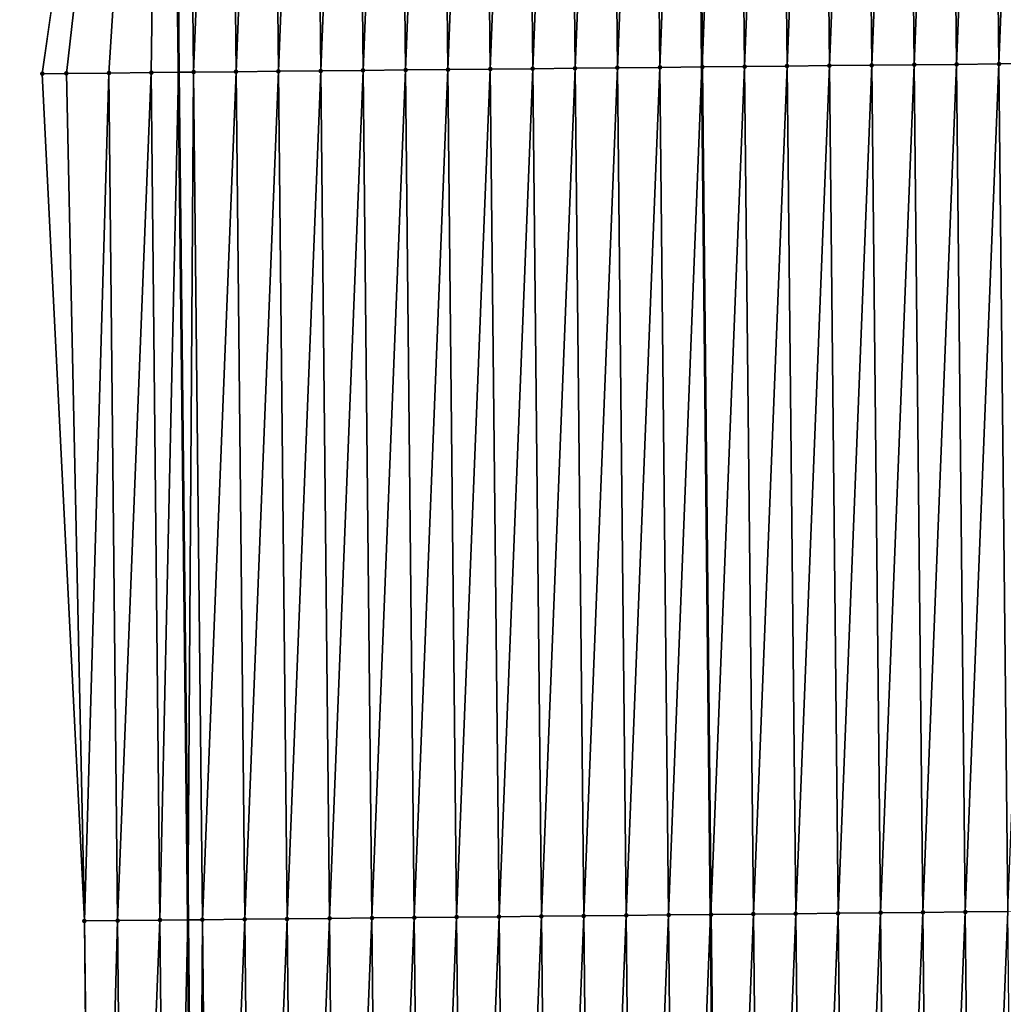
# Model space of a CAD drawing. Header units: feet. Extents: x 2007189 to 2022806, y 818621 to 837694.
# Tile 454 of 656: x 2011339 to 2011362, y 830145 to 830168. Entities that reach past the tile are written whole.
import ezdxf

# ---------------------------------------------------------------- set-up
doc = ezdxf.new("R2010")
doc.units = ezdxf.units.FT
doc.header["$MEASUREMENT"] = 0
for name, color, linetype, lineweight in [('EP_Travel Lane', 172, 'Continuous', 53), ('Road Shots', 141, 'Continuous', 100), ('Road X-Section', 40, 'Continuous', 13), ('STRIPING', 60, 'Continuous', 53)]:
    doc.layers.add(name, color=color, linetype=linetype, lineweight=lineweight)
doc.layers.add('I-77-MM17-21_SB-Surface-Border', color=7, linetype='Continuous')
doc.layers.add('I-77-MM17-21_SB-Surface-TIN', color=7, linetype='Continuous')

msp = doc.modelspace()

# ---------------------------------------------------------------- linework, layer by layer
at = {"layer": 'EP_Travel Lane'}
msp.add_polyline3d([(2011340.227529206, 830406.8676000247, 325.2224707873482), (2011340.450823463, 830386.8691513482, 325.1114303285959), (2011340.674118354, 830366.8706457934, 325.0096742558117), (2011340.897411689, 830346.8722796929, 324.8851127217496), (2011341.120705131, 830326.8739039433, 324.7621290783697), (2011341.343999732, 830306.8754244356, 324.6561135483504), (2011341.567292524, 830286.8771069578, 324.5236002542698), (2011341.78902389, 830266.8934362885, 324.3951803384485), (2011342.004806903, 830246.8950645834, 324.256901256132), (2011342.22059066, 830226.8966239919, 324.1304092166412), (2011342.436376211, 830206.8980170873, 324.0323746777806), (2011342.652159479, 830186.8996218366, 323.8981422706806), (2011342.867944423, 830166.9010711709, 323.7904847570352), (2011343.083727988, 830146.9026483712, 323.6609483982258), (2011343.299511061, 830126.9042711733, 323.5235737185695), (2011343.515294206, 830106.9058872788, 323.3873981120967), (2011343.73107931, 830086.9073217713, 323.2822802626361), (2011343.951006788, 830066.8759499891, 323.1487071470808), (2011344.186968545, 830046.8779336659, 322.9936721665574), (2011344.42293212, 830026.8797631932, 322.8613588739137)], dxfattribs=at)
at = {"layer": 'I-77-MM17-21_SB-Surface-Border', "color": 3, "linetype": 'Continuous', "lineweight": -3}
msp.add_polyline3d([(2011342.745049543, 830026.8602885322, 322.8137895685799), (2011342.829356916, 830046.8621758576, 322.955245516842), (2011341.80289717, 830066.8510461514, 323.0835925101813), (2011340.855866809, 830086.878219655, 323.1954967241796), (2011340.971815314, 830106.8801339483, 323.3121554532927), (2011340.88171645, 830126.8798059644, 323.4493887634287), (2011340.644631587, 830146.8779885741, 323.5825275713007), (2011339.649613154, 830166.8685183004, 323.6895490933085), (2011342.493276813, 830186.8980101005, 323.8939574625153), (2011339.118308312, 830206.8645138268, 323.9183118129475), (2011341.428929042, 830226.8886219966, 324.1046343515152), (2011341.160892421, 830246.8865378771, 324.2288343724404), (2011341.137888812, 830266.8868492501, 324.3749155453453), (2011340.217499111, 830286.8625787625, 324.4804474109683), (2011340.966799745, 830306.8713617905, 324.6445022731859), (2011339.727946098, 830326.858930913, 324.7147221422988), (2011339.344733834, 830346.8555821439, 324.8331276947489), (2011339.338541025, 830366.856292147, 324.9634541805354), (2011340.026566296, 830386.8645802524, 325.0986353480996), (2011340.0108394, 830406.8652652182, 325.215954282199)], dxfattribs=at)
at = {"layer": 'I-77-MM17-21_SB-Surface-TIN', "color": 128, "linetype": 'Continuous', "lineweight": -3}
for points in [[(2011360.220728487, 830167.0780946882, 324.0775562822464), (2011361.014729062, 830187.0867902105, 324.2286801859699), (2011360.014780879, 830187.0766096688, 324.2086514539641)], [(2011360.220728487, 830167.0780946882, 324.0775562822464), (2011361.220676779, 830167.0882646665, 324.0993924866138), (2011361.014729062, 830187.0867902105, 324.2286801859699)], [(2011361.220676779, 830167.0882646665, 324.0993924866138), (2011362.014677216, 830187.0969736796, 324.2482079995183), (2011361.014729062, 830187.0867902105, 324.2286801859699)], [(2011361.220676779, 830167.0882646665, 324.0993924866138), (2011362.220624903, 830167.0984510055, 324.1184292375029), (2011362.014677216, 830187.0969736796, 324.2482079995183)], [(2011362.220624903, 830167.0984510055, 324.1184292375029), (2011363.014625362, 830187.1071578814, 324.2676104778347), (2011362.014677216, 830187.0969736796, 324.2482079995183)], [(2011362.220624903, 830167.0984510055, 324.1184292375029), (2011363.22057309, 830167.1086312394, 324.1385106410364), (2011363.014625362, 830187.1071578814, 324.2676104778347)], [(2011340.221766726, 830166.8742978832, 323.7088026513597), (2011342.493276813, 830186.8980101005, 323.8939574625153), (2011339.649613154, 830166.8685183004, 323.6895490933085)], [(2011341.221715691, 830166.884402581, 323.7418088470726), (2011342.493276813, 830186.8980101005, 323.8939574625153), (2011340.221766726, 830166.8742978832, 323.7088026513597)], [(2011341.221715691, 830166.884402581, 323.7418088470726), (2011342.221664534, 830166.8945191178, 323.7727892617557), (2011342.493276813, 830186.8980101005, 323.8939574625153)], [(2011342.221664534, 830166.8945191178, 323.7727892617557), (2011342.867944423, 830166.9010711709, 323.7904847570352), (2011342.493276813, 830186.8980101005, 323.8939574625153)], [(2011342.493276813, 830186.8980101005, 323.8939574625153), (2011342.867944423, 830166.9010711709, 323.7904847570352), (2011342.652159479, 830186.8996218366, 323.8981422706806)], [(2011343.015664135, 830186.903309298, 323.9077166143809), (2011342.652159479, 830186.8996218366, 323.8981422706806), (2011342.867944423, 830166.9010711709, 323.7904847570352)], [(2011343.221613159, 830166.9046567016, 323.8001683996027), (2011343.015664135, 830186.903309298, 323.9077166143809), (2011342.867944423, 830166.9010711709, 323.7904847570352)], [(2011343.221613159, 830166.9046567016, 323.8001683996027), (2011344.015612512, 830186.9134710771, 323.9309557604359), (2011343.015664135, 830186.903309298, 323.9077166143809)], [(2011343.221613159, 830166.9046567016, 323.8001683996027), (2011344.221561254, 830166.9148459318, 323.8187104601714), (2011344.015612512, 830186.9134710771, 323.9309557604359)], [(2011344.221561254, 830166.9148459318, 323.8187104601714), (2011345.01556062, 830186.9236589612, 323.9497281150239), (2011344.015612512, 830186.9134710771, 323.9309557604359)], [(2011344.221561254, 830166.9148459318, 323.8187104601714), (2011345.221508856, 830166.9250829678, 323.8290725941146), (2011345.01556062, 830186.9236589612, 323.9497281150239)], [(2011345.221508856, 830166.9250829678, 323.8290725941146), (2011346.015508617, 830186.9338576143, 323.9666578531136), (2011345.01556062, 830186.9236589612, 323.9497281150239)], [(2011345.221508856, 830166.9250829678, 323.8290725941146), (2011346.221456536, 830166.9353124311, 323.8407304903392), (2011346.015508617, 830186.9338576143, 323.9666578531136)], [(2011346.221456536, 830166.9353124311, 323.8407304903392), (2011347.015456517, 830186.9440656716, 323.9819784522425), (2011346.015508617, 830186.9338576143, 323.9666578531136)], [(2011346.221456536, 830166.9353124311, 323.8407304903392), (2011347.221404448, 830166.9455193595, 323.8562442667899), (2011347.015456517, 830186.9440656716, 323.9819784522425)], [(2011347.221404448, 830166.9455193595, 323.8562442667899), (2011348.015404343, 830186.9542809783, 323.9960586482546), (2011347.015456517, 830186.9440656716, 323.9819784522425)], [(2011347.221404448, 830166.9455193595, 323.8562442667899), (2011348.221352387, 830166.9557236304, 323.8722127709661), (2011348.015404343, 830186.9542809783, 323.9960586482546)], [(2011348.221352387, 830166.9557236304, 323.8722127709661), (2011349.015352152, 830186.9644979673, 324.0098509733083), (2011348.015404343, 830186.9542809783, 323.9960586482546)], [(2011348.221352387, 830166.9557236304, 323.8722127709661), (2011349.221300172, 830166.9659429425, 323.8856075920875), (2011349.015352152, 830186.9644979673, 324.0098509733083)], [(2011349.221300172, 830166.9659429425, 323.8856075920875), (2011350.015300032, 830186.9747079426, 324.0248434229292), (2011349.015352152, 830186.9644979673, 324.0098509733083)], [(2011349.221300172, 830166.9659429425, 323.8856075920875), (2011350.221247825, 830166.9761750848, 323.8968070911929), (2011350.015300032, 830186.9747079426, 324.0248434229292)], [(2011350.221247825, 830166.9761750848, 323.8968070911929), (2011351.015248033, 830186.9849062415, 324.0418337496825), (2011350.015300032, 830186.9747079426, 324.0248434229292)], [(2011350.221247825, 830166.9761750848, 323.8968070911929), (2011351.221195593, 830166.9863959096, 323.9099430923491), (2011351.015248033, 830186.9849062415, 324.0418337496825)], [(2011351.221195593, 830166.9863959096, 323.9099430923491), (2011352.015196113, 830186.9950968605, 324.0601381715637), (2011351.015248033, 830186.9849062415, 324.0418337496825)], [(2011351.221195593, 830166.9863959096, 323.9099430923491), (2011352.221143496, 830166.9966038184, 323.9252891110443), (2011352.015196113, 830186.9950968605, 324.0601381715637)], [(2011352.221143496, 830166.9966038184, 323.9252891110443), (2011353.015144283, 830187.0052788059, 324.0799267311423), (2011352.015196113, 830186.9950968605, 324.0601381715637)], [(2011352.221143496, 830166.9966038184, 323.9252891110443), (2011353.221091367, 830167.0068146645, 323.9401325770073), (2011353.015144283, 830187.0052788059, 324.0799267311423)], [(2011353.221091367, 830167.0068146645, 323.9401325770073), (2011354.015092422, 830187.0154636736, 324.0992152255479), (2011353.015144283, 830187.0052788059, 324.0799267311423)], [(2011353.221091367, 830167.0068146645, 323.9401325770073), (2011354.221039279, 830167.0170216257, 323.9556407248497), (2011354.015092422, 830187.0154636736, 324.0992152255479)], [(2011354.221039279, 830167.0170216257, 323.9556407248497), (2011355.001127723, 830187.0255125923, 324.1172501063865), (2011354.015092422, 830187.0154636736, 324.0992152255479)], [(2011354.221039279, 830167.0170216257, 323.9556407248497), (2011355.209669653, 830167.0270901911, 323.9748865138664), (2011355.001127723, 830187.0255125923, 324.1172501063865)], [(2011355.015040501, 830187.0256543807, 324.1175045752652), (2011355.001127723, 830187.0255125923, 324.1172501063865), (2011355.209669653, 830167.0270901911, 323.9748865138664)], [(2011355.220987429, 830167.0272054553, 323.9751068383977), (2011356.014988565, 830187.035846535, 324.1355462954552), (2011355.015040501, 830187.0256543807, 324.1175045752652)], [(2011355.220987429, 830167.0272054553, 323.9751068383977), (2011355.015040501, 830187.0256543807, 324.1175045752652), (2011355.209669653, 830167.0270901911, 323.9748865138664)], [(2011355.220987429, 830167.0272054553, 323.9751068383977), (2011356.220935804, 830167.0373674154, 323.9983150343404), (2011356.014988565, 830187.035846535, 324.1355462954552)], [(2011356.220935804, 830167.0373674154, 323.9983150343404), (2011357.014936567, 830187.0460447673, 324.1525480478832), (2011356.014988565, 830187.035846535, 324.1355462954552)], [(2011356.220935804, 830167.0373674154, 323.9983150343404), (2011357.220884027, 830167.0475441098, 324.0190020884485), (2011357.014936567, 830187.0460447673, 324.1525480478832)], [(2011357.220884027, 830167.0475441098, 324.0190020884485), (2011358.014884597, 830187.056240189, 324.1700306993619), (2011357.014936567, 830187.0460447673, 324.1525480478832)], [(2011357.220884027, 830167.0475441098, 324.0190020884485), (2011358.220831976, 830167.0577475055, 324.0351203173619), (2011358.014884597, 830187.056240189, 324.1700306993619)], [(2011358.220831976, 830167.0577475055, 324.0351203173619), (2011359.014832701, 830187.0664284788, 324.1887336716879), (2011358.014884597, 830187.056240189, 324.1700306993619)], [(2011358.220831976, 830167.0577475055, 324.0351203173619), (2011359.220780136, 830167.0679303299, 324.0547584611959), (2011359.014832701, 830187.0664284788, 324.1887336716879)], [(2011359.220780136, 830167.0679303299, 324.0547584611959), (2011360.014780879, 830187.0766096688, 324.2086514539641), (2011359.014832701, 830187.0664284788, 324.1887336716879)], [(2011359.220780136, 830167.0679303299, 324.0547584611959), (2011360.220728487, 830167.0780946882, 324.0775562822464), (2011360.014780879, 830187.0766096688, 324.2086514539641)], [(2011362.426573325, 830147.0998569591, 324.0008627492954), (2011363.22057309, 830167.1086312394, 324.1385106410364), (2011362.220624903, 830167.0984510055, 324.1184292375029)], [(2011340.644631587, 830146.8779885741, 323.5825275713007), (2011340.221766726, 830166.8742978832, 323.7088026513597), (2011339.649613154, 830166.8685183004, 323.6895490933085)], [(2011340.644631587, 830146.8779885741, 323.5825275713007), (2011341.221715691, 830166.884402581, 323.7418088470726), (2011340.221766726, 830166.8742978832, 323.7088026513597)], [(2011341.427663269, 830146.8858904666, 323.6102232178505), (2011341.221715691, 830166.884402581, 323.7418088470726), (2011340.644631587, 830146.8779885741, 323.5825275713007)], [(2011341.427663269, 830146.8858904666, 323.6102232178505), (2011342.221664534, 830166.8945191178, 323.7727892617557), (2011341.221715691, 830166.884402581, 323.7418088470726)], [(2011342.427612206, 830146.8959978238, 323.6427743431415), (2011342.221664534, 830166.8945191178, 323.7727892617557), (2011341.427663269, 830146.8858904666, 323.6102232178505)], [(2011342.427612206, 830146.8959978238, 323.6427743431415), (2011342.867944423, 830166.9010711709, 323.7904847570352), (2011342.221664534, 830166.8945191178, 323.7727892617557)], [(2011342.427612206, 830146.8959978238, 323.6427743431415), (2011343.083727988, 830146.9026483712, 323.6609483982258), (2011342.867944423, 830166.9010711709, 323.7904847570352)], [(2011343.221613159, 830166.9046567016, 323.8001683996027), (2011342.867944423, 830166.9010711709, 323.7904847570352), (2011343.083727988, 830146.9026483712, 323.6609483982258)], [(2011343.427560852, 830146.9061335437, 323.670472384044), (2011343.221613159, 830166.9046567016, 323.8001683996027), (2011343.083727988, 830146.9026483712, 323.6609483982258)], [(2011343.427560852, 830146.9061335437, 323.670472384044), (2011344.221561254, 830166.9148459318, 323.8187104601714), (2011343.221613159, 830166.9046567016, 323.8001683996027)], [(2011343.427560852, 830146.9061335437, 323.670472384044), (2011344.427509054, 830146.916312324, 323.6908025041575), (2011344.221561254, 830166.9148459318, 323.8187104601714)], [(2011344.427509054, 830146.916312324, 323.6908025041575), (2011345.221508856, 830166.9250829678, 323.8290725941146), (2011344.221561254, 830166.9148459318, 323.8187104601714)], [(2011344.427509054, 830146.916312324, 323.6908025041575), (2011345.427456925, 830146.9265232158, 323.7056380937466), (2011345.221508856, 830166.9250829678, 323.8290725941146)], [(2011345.427456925, 830146.9265232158, 323.7056380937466), (2011346.221456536, 830166.9353124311, 323.8407304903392), (2011345.221508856, 830166.9250829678, 323.8290725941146)], [(2011345.427456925, 830146.9265232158, 323.7056380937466), (2011346.427404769, 830146.9367367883, 323.7200150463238), (2011346.221456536, 830166.9353124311, 323.8407304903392)], [(2011346.427404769, 830146.9367367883, 323.7200150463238), (2011347.221404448, 830166.9455193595, 323.8562442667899), (2011346.221456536, 830166.9353124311, 323.8407304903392)], [(2011346.427404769, 830146.9367367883, 323.7200150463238), (2011347.427352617, 830146.9469498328, 323.7344823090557), (2011347.221404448, 830166.9455193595, 323.8562442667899)], [(2011347.427352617, 830146.9469498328, 323.7344823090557), (2011348.221352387, 830166.9557236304, 323.8722127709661), (2011347.221404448, 830166.9455193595, 323.8562442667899)], [(2011347.427352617, 830146.9469498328, 323.7344823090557), (2011348.427300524, 830146.9571572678, 323.7499093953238), (2011348.221352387, 830166.9557236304, 323.8722127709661)], [(2011348.427300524, 830146.9571572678, 323.7499093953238), (2011349.221300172, 830166.9659429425, 323.8856075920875), (2011348.221352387, 830166.9557236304, 323.8722127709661)], [(2011348.427300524, 830146.9571572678, 323.7499093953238), (2011349.42724844, 830146.9673638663, 323.7654796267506), (2011349.221300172, 830166.9659429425, 323.8856075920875)], [(2011349.42724844, 830146.9673638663, 323.7654796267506), (2011350.221247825, 830166.9761750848, 323.8968070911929), (2011349.221300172, 830166.9659429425, 323.8856075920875)], [(2011349.42724844, 830146.9673638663, 323.7654796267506), (2011350.427196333, 830146.9775726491, 323.7806760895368), (2011350.221247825, 830166.9761750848, 323.8968070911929)], [(2011350.427196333, 830146.9775726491, 323.7806760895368), (2011351.221195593, 830166.9863959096, 323.9099430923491), (2011350.221247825, 830166.9761750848, 323.8968070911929)], [(2011350.427196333, 830146.9775726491, 323.7806760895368), (2011351.427144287, 830146.9877754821, 323.7968906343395), (2011351.221195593, 830166.9863959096, 323.9099430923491)], [(2011351.427144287, 830146.9877754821, 323.7968906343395), (2011352.221143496, 830166.9966038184, 323.9252891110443), (2011351.221195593, 830166.9863959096, 323.9099430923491)], [(2011351.427144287, 830146.9877754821, 323.7968906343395), (2011352.427092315, 830146.997971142, 323.8143325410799), (2011352.221143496, 830166.9966038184, 323.9252891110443)], [(2011352.427092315, 830146.997971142, 323.8143325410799), (2011353.221091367, 830167.0068146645, 323.9401325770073), (2011352.221143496, 830166.9966038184, 323.9252891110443)], [(2011352.427092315, 830146.997971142, 323.8143325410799), (2011353.427040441, 830147.008157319, 323.8333969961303), (2011353.221091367, 830167.0068146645, 323.9401325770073)], [(2011353.427040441, 830147.008157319, 323.8333969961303), (2011354.221039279, 830167.0170216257, 323.9556407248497), (2011353.221091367, 830167.0068146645, 323.9401325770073)], [(2011353.427040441, 830147.008157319, 323.8333969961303), (2011354.426988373, 830147.0183623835, 323.8492297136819), (2011354.221039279, 830167.0170216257, 323.9556407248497)], [(2011354.426988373, 830147.0183623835, 323.8492297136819), (2011355.209669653, 830167.0270901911, 323.9748865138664), (2011354.221039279, 830167.0170216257, 323.9556407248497)], [(2011354.426988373, 830147.0183623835, 323.8492297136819), (2011355.418213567, 830147.0284775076, 323.8650816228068), (2011355.209669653, 830167.0270901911, 323.9748865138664)], [(2011355.220987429, 830167.0272054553, 323.9751068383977), (2011355.209669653, 830167.0270901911, 323.9748865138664), (2011355.418213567, 830147.0284775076, 323.8650816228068)], [(2011355.426936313, 830147.0285665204, 323.8652211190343), (2011356.220935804, 830167.0373674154, 323.9983150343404), (2011355.220987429, 830167.0272054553, 323.9751068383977)], [(2011355.426936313, 830147.0285665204, 323.8652211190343), (2011355.220987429, 830167.0272054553, 323.9751068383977), (2011355.418213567, 830147.0284775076, 323.8650816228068)], [(2011355.426936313, 830147.0285665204, 323.8652211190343), (2011356.426884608, 830147.03873624, 323.887101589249), (2011356.220935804, 830167.0373674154, 323.9983150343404)], [(2011356.426884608, 830147.03873624, 323.887101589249), (2011357.220884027, 830167.0475441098, 324.0190020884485), (2011356.220935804, 830167.0373674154, 323.9983150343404)], [(2011356.426884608, 830147.03873624, 323.887101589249), (2011357.426832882, 830147.0489080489, 323.9086245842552), (2011357.220884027, 830167.0475441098, 324.0190020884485)], [(2011357.426832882, 830147.0489080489, 323.9086245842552), (2011358.220831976, 830167.0577475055, 324.0351203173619), (2011357.220884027, 830167.0475441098, 324.0190020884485)], [(2011357.426832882, 830147.0489080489, 323.9086245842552), (2011358.42678087, 830147.0591075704, 323.9254056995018), (2011358.220831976, 830167.0577475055, 324.0351203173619)], [(2011358.42678087, 830147.0591075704, 323.9254056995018), (2011359.220780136, 830167.0679303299, 324.0547584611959), (2011358.220831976, 830167.0577475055, 324.0351203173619)], [(2011358.42678087, 830147.0591075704, 323.9254056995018), (2011359.42672902, 830147.0692913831, 323.9448747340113), (2011359.220780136, 830167.0679303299, 324.0547584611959)], [(2011359.42672902, 830147.0692913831, 323.9448747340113), (2011360.220728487, 830167.0780946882, 324.0775562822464), (2011359.220780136, 830167.0679303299, 324.0547584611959)], [(2011359.42672902, 830147.0692913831, 323.9448747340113), (2011360.426677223, 830147.0794701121, 323.9652136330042), (2011360.220728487, 830167.0780946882, 324.0775562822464)], [(2011360.426677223, 830147.0794701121, 323.9652136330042), (2011361.220676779, 830167.0882646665, 324.0993924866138), (2011360.220728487, 830167.0780946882, 324.0775562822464)], [(2011360.426677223, 830147.0794701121, 323.9652136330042), (2011361.426625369, 830147.0896543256, 323.9846141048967), (2011361.220676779, 830167.0882646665, 324.0993924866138)], [(2011361.426625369, 830147.0896543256, 323.9846141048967), (2011362.220624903, 830167.0984510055, 324.1184292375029), (2011361.220676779, 830167.0882646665, 324.0993924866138)], [(2011361.426625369, 830147.0896543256, 323.9846141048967), (2011362.426573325, 830147.0998569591, 324.0008627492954), (2011362.220624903, 830167.0984510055, 324.1184292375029)], [(2011342.427612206, 830146.8959978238, 323.6427743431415), (2011341.427663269, 830146.8858904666, 323.6102232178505), (2011341.633610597, 830126.8874026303, 323.4744453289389)], [(2011342.427612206, 830146.8959978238, 323.6427743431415), (2011341.633610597, 830126.8874026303, 323.4744453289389), (2011342.633559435, 830126.8975196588, 323.5053431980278)], [(2011342.427612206, 830146.8959978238, 323.6427743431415), (2011342.633559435, 830126.8975196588, 323.5053431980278), (2011343.083727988, 830146.9026483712, 323.6609483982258)], [(2011342.633559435, 830126.8975196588, 323.5053431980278), (2011343.299511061, 830126.9042711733, 323.5235737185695), (2011343.083727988, 830146.9026483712, 323.6609483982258)], [(2011343.427560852, 830146.9061335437, 323.670472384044), (2011343.083727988, 830146.9026483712, 323.6609483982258), (2011343.299511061, 830126.9042711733, 323.5235737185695)], [(2011343.427560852, 830146.9061335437, 323.670472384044), (2011343.299511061, 830126.9042711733, 323.5235737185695), (2011343.63350806, 830126.9076572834, 323.5327169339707)], [(2011343.427560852, 830146.9061335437, 323.670472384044), (2011343.63350806, 830126.9076572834, 323.5327169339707), (2011344.427509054, 830146.916312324, 323.6908025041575)], [(2011344.427509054, 830146.916312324, 323.6908025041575), (2011343.63350806, 830126.9076572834, 323.5327169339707), (2011344.633456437, 830126.9178190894, 323.5559530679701)], [(2011344.427509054, 830146.916312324, 323.6908025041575), (2011344.633456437, 830126.9178190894, 323.5559530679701), (2011345.427456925, 830146.9265232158, 323.7056380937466)], [(2011345.427456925, 830146.9265232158, 323.7056380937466), (2011344.633456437, 830126.9178190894, 323.5559530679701), (2011345.633404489, 830126.9280124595, 323.5737883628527)], [(2011345.427456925, 830146.9265232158, 323.7056380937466), (2011345.633404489, 830126.9280124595, 323.5737883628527), (2011346.427404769, 830146.9367367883, 323.7200150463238)], [(2011346.427404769, 830146.9367367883, 323.7200150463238), (2011345.633404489, 830126.9280124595, 323.5737883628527), (2011346.633352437, 830126.9382158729, 323.5899051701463)], [(2011346.427404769, 830146.9367367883, 323.7200150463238), (2011346.633352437, 830126.9382158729, 323.5899051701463), (2011347.427352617, 830146.9469498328, 323.7344823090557)], [(2011347.427352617, 830146.9469498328, 323.7344823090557), (2011346.633352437, 830126.9382158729, 323.5899051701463), (2011347.633300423, 830126.9484156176, 323.6066497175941)], [(2011347.427352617, 830146.9469498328, 323.7344823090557), (2011347.633300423, 830126.9484156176, 323.6066497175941), (2011348.427300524, 830146.9571572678, 323.7499093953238)], [(2011348.427300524, 830146.9571572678, 323.7499093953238), (2011347.633300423, 830126.9484156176, 323.6066497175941), (2011348.633248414, 830126.9586148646, 323.6234794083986)], [(2011348.427300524, 830146.9571572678, 323.7499093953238), (2011348.633248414, 830126.9586148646, 323.6234794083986), (2011349.42724844, 830146.9673638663, 323.7654796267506)], [(2011349.42724844, 830146.9673638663, 323.7654796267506), (2011348.633248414, 830126.9586148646, 323.6234794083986), (2011349.633196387, 830126.9688159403, 323.6399962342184)], [(2011349.42724844, 830146.9673638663, 323.7654796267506), (2011349.633196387, 830126.9688159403, 323.6399962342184), (2011350.427196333, 830146.9775726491, 323.7806760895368)], [(2011350.427196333, 830146.9775726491, 323.7806760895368), (2011349.633196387, 830126.9688159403, 323.6399962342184), (2011350.633144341, 830126.979018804, 323.6562070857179)], [(2011350.427196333, 830146.9775726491, 323.7806760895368), (2011350.633144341, 830126.979018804, 323.6562070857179), (2011351.427144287, 830146.9877754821, 323.7968906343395)], [(2011351.427144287, 830146.9877754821, 323.7968906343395), (2011350.633144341, 830126.979018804, 323.6562070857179), (2011351.633092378, 830126.9892136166, 323.6737955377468)], [(2011351.427144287, 830146.9877754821, 323.7968906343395), (2011351.633092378, 830126.9892136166, 323.6737955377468), (2011352.427092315, 830146.997971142, 323.8143325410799)], [(2011352.427092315, 830146.997971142, 323.8143325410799), (2011351.633092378, 830126.9892136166, 323.6737955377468), (2011352.633040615, 830126.9993889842, 323.6947112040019)], [(2011352.427092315, 830146.997971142, 323.8143325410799), (2011352.633040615, 830126.9993889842, 323.6947112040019), (2011353.427040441, 830147.008157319, 323.8333969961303)], [(2011353.427040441, 830147.008157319, 323.8333969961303), (2011352.633040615, 830126.9993889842, 323.6947112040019), (2011353.632988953, 830127.0095544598, 323.7173194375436)], [(2011353.427040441, 830147.008157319, 323.8333969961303), (2011353.632988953, 830127.0095544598, 323.7173194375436), (2011354.426988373, 830147.0183623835, 323.8492297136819)], [(2011354.426988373, 830147.0183623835, 323.8492297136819), (2011353.632988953, 830127.0095544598, 323.7173194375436), (2011354.63293721, 830127.0197279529, 323.7385558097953)], [(2011354.426988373, 830147.0183623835, 323.8492297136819), (2011354.63293721, 830127.0197279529, 323.7385558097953), (2011355.418213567, 830147.0284775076, 323.8650816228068)], [(2011354.63293721, 830127.0197279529, 323.7385558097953), (2011355.626757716, 830127.0298423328, 323.7591093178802), (2011355.418213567, 830147.0284775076, 323.8650816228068)], [(2011355.426936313, 830147.0285665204, 323.8652211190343), (2011355.418213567, 830147.0284775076, 323.8650816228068), (2011355.626757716, 830127.0298423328, 323.7591093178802)], [(2011355.426936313, 830147.0285665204, 323.8652211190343), (2011355.632885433, 830127.0299046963, 323.7592360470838), (2011356.426884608, 830147.03873624, 323.887101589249)], [(2011355.426936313, 830147.0285665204, 323.8652211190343), (2011355.626757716, 830127.0298423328, 323.7591093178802), (2011355.632885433, 830127.0299046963, 323.7592360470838)], [(2011356.426884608, 830147.03873624, 323.887101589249), (2011355.632885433, 830127.0299046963, 323.7592360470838), (2011356.632833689, 830127.0400782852, 323.7804560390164)], [(2011356.426884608, 830147.03873624, 323.887101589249), (2011356.632833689, 830127.0400782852, 323.7804560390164), (2011357.426832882, 830147.0489080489, 323.9086245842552)], [(2011357.426832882, 830147.0489080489, 323.9086245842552), (2011356.632833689, 830127.0400782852, 323.7804560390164), (2011357.632781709, 830127.0502746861, 323.7977727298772)], [(2011357.426832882, 830147.0489080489, 323.9086245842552), (2011357.632781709, 830127.0502746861, 323.7977727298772), (2011358.42678087, 830147.0591075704, 323.9254056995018)], [(2011358.42678087, 830147.0591075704, 323.9254056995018), (2011357.632781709, 830127.0502746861, 323.7977727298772), (2011358.632729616, 830127.0604821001, 323.8132049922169)], [(2011358.42678087, 830147.0591075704, 323.9254056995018), (2011358.632729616, 830127.0604821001, 323.8132049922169), (2011359.42672902, 830147.0692913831, 323.9448747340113)], [(2011359.42672902, 830147.0692913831, 323.9448747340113), (2011358.632729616, 830127.0604821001, 323.8132049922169), (2011359.632677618, 830127.070680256, 323.8302214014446)], [(2011359.42672902, 830147.0692913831, 323.9448747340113), (2011359.632677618, 830127.070680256, 323.8302214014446), (2011360.426677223, 830147.0794701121, 323.9652136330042)], [(2011360.426677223, 830147.0794701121, 323.9652136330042), (2011359.632677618, 830127.070680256, 323.8302214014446), (2011360.632625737, 830127.0808671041, 323.8491726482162)], [(2011360.426677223, 830147.0794701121, 323.9652136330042), (2011360.632625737, 830127.0808671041, 323.8491726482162), (2011361.426625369, 830147.0896543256, 323.9846141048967)], [(2011361.426625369, 830147.0896543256, 323.9846141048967), (2011360.632625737, 830127.0808671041, 323.8491726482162), (2011361.63257383, 830127.0910564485, 323.8676967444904)], [(2011361.426625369, 830147.0896543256, 323.9846141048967), (2011361.63257383, 830127.0910564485, 323.8676967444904), (2011362.426573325, 830147.0998569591, 324.0008627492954)], [(2011362.426573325, 830147.0998569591, 324.0008627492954), (2011361.63257383, 830127.0910564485, 323.8676967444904), (2011362.632521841, 830127.1012537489, 323.8848595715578)], [(2011341.427663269, 830146.8858904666, 323.6102232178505), (2011340.644631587, 830146.8779885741, 323.5825275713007), (2011340.88171645, 830126.8798059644, 323.4493887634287)], [(2011341.427663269, 830146.8858904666, 323.6102232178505), (2011340.88171645, 830126.8798059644, 323.4493887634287), (2011341.633610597, 830126.8874026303, 323.4744453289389)]]:
    msp.add_3dface(points, dxfattribs=at)
at = {"layer": 'Road Shots', "lineweight": 100}
for p in [(2011339.649613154, 830166.8685183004, 323.6895490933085), (2011340.221766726, 830166.8742978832, 323.7088026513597), (2011341.221715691, 830166.884402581, 323.7418088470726), (2011342.221664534, 830166.8945191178, 323.7727892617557), (2011343.221613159, 830166.9046567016, 323.8001683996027), (2011344.221561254, 830166.9148459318, 323.8187104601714), (2011345.221508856, 830166.9250829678, 323.8290725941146), (2011346.221456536, 830166.9353124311, 323.8407304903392), (2011347.221404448, 830166.9455193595, 323.8562442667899), (2011348.221352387, 830166.9557236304, 323.8722127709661), (2011349.221300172, 830166.9659429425, 323.8856075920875), (2011350.221247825, 830166.9761750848, 323.8968070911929), (2011351.221195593, 830166.9863959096, 323.9099430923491), (2011352.221143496, 830166.9966038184, 323.9252891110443), (2011353.221091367, 830167.0068146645, 323.9401325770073), (2011354.221039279, 830167.0170216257, 323.9556407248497), (2011355.220987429, 830167.0272054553, 323.9751068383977), (2011356.220935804, 830167.0373674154, 323.9983150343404), (2011357.220884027, 830167.0475441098, 324.0190020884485), (2011358.220831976, 830167.0577475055, 324.0351203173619), (2011359.220780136, 830167.0679303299, 324.0547584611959), (2011360.220728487, 830167.0780946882, 324.0775562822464), (2011361.220676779, 830167.0882646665, 324.0993924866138), (2011362.220624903, 830167.0984510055, 324.1184292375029), (2011342.427612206, 830146.8959978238, 323.6427743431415), (2011343.427560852, 830146.9061335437, 323.670472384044), (2011344.427509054, 830146.916312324, 323.6908025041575), (2011345.427456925, 830146.9265232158, 323.7056380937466), (2011346.427404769, 830146.9367367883, 323.7200150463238), (2011347.427352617, 830146.9469498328, 323.7344823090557), (2011348.427300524, 830146.9571572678, 323.7499093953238), (2011349.42724844, 830146.9673638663, 323.7654796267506), (2011350.427196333, 830146.9775726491, 323.7806760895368), (2011351.427144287, 830146.9877754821, 323.7968906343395), (2011352.427092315, 830146.997971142, 323.8143325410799), (2011353.427040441, 830147.008157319, 323.8333969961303), (2011354.426988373, 830147.0183623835, 323.8492297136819), (2011355.426936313, 830147.0285665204, 323.8652211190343), (2011356.426884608, 830147.03873624, 323.887101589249), (2011357.426832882, 830147.0489080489, 323.9086245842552), (2011358.42678087, 830147.0591075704, 323.9254056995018), (2011359.42672902, 830147.0692913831, 323.9448747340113), (2011360.426677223, 830147.0794701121, 323.9652136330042), (2011361.426625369, 830147.0896543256, 323.9846141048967), (2011340.644631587, 830146.8779885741, 323.5825275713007), (2011341.427663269, 830146.8858904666, 323.6102232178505)]:
    msp.add_point(p, dxfattribs=at)
at = {"layer": 'Road X-Section', "extrusion": (-0.01029741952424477, 0.9999299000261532, 0.005844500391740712), "elevation": 809398.9574684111, "flags": 128}
msp.add_lwpolyline([(-2019826.2997927, -4406.718227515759), (-2019825.2997927, -4406.681245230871), (-2019824.2997927, -4406.642371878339), (-2019823.299792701, -4406.607804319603), (-2019822.2997927, -4406.57580256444), (-2019821.2997927, -4406.54848293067), (-2019820.2997927, -4406.526493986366), (-2019819.2997927, -4406.500394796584), (-2019818.2997927, -4406.490196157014), (-2019817.2997927, -4406.482178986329), (-2019816.2997927, -4406.474817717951), (-2019815.2997927, -4406.469517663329), (-2019814.2997927, -4406.461305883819), (-2019813.2997927, -4406.451427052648), (-2019812.2997927, -4406.439518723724), (-2019811.2997927, -4406.425251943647), (-2019810.2997927, -4406.415581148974), (-2019809.2997927, -4406.407797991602), (-2019808.981609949, -4406.406826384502), (-2019808.508467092, -4406.407872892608), (-2019808.2997927, -4406.409468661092), (-2019807.919990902, -4406.414379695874), (-2019807.2997927, -4406.425560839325), (-2019806.2997927, -4406.447423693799), (-2019805.299792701, -4406.469272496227), (-2019804.2997927, -4406.489354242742), (-2019803.2997927, -4406.508391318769), (-2019802.2997927, -4406.530227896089), (-2019801.2997927, -4406.553026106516), (-2019800.299792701, -4406.572664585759), (-2019799.2997927, -4406.588783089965), (-2019798.2997927, -4406.609470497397), (-2019797.2997927, -4406.632679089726), (-2019796.299792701, -4406.652145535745), (-2019795.2997927, -4406.667653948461), (-2019794.2997927, -4406.682497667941), (-2019793.2997927, -4406.69784394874), (-2019792.2997927, -4406.710980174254), (-2019791.2997927, -4406.722179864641), (-2019790.2997927, -4406.73557491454), (-2019789.2997927, -4406.75154369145), (-2019788.2997927, -4406.767057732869), (-2019787.299792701, -4406.778715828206), (-2019786.2997927, -4406.789078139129), (-2019785.2997927, -4406.807620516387), (-2019784.2997927, -4406.835000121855), (-2019783.2997927, -4406.865981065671), (-2019782.299792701, -4406.898987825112), (-2019781.727609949, -4406.918241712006)], dxfattribs=at)
at = {"layer": 'Road X-Section', "extrusion": (-0.010297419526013, 0.9999299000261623, 0.005844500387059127), "elevation": 809378.9574648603, "flags": 128}
msp.add_lwpolyline([(-2019826.299794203, -4406.716929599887), (-2019825.299794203, -4406.68190118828), (-2019824.299794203, -4406.639706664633), (-2019823.299794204, -4406.603234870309), (-2019822.299794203, -4406.578074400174), (-2019821.299794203, -4406.555167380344), (-2019820.299794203, -4406.538223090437), (-2019819.299794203, -4406.513670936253), (-2019818.299794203, -4406.504934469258), (-2019817.299794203, -4406.497128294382), (-2019816.299794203, -4406.484772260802), (-2019815.299794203, -4406.476054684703), (-2019814.299794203, -4406.469019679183), (-2019813.299794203, -4406.463470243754), (-2019812.299794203, -4406.45070846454), (-2019811.299794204, -4406.4347189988), (-2019810.299794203, -4406.419452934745), (-2019809.299794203, -4406.411522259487), (-2019808.775484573, -4406.409629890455), (-2019808.572817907, -4406.409975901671), (-2019808.299794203, -4406.411707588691), (-2019807.647579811, -4406.420602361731), (-2019807.299794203, -4406.427514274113), (-2019806.299794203, -4406.449985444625), (-2019805.299794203, -4406.471095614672), (-2019804.299794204, -4406.490026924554), (-2019803.299794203, -4406.506275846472), (-2019802.299794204, -4406.525676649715), (-2019801.299794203, -4406.546015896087), (-2019800.299794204, -4406.565485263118), (-2019799.299794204, -4406.58226666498), (-2019798.299794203, -4406.603790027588), (-2019797.299794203, -4406.625670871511), (-2019796.299794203, -4406.641662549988), (-2019795.299794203, -4406.657495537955), (-2019794.299794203, -4406.67656031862), (-2019793.299794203, -4406.694002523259), (-2019792.299794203, -4406.710217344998), (-2019791.299794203, -4406.725414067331), (-2019790.299794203, -4406.740984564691), (-2019789.299794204, -4406.756411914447), (-2019788.299794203, -4406.770879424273), (-2019787.299794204, -4406.785256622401), (-2019786.299794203, -4406.800092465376), (-2019785.299794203, -4406.820422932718), (-2019784.299794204, -4406.848121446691), (-2019783.299794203, -4406.880673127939), (-2019782.516722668, -4406.908369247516)], dxfattribs=at)
at = {"layer": 'STRIPING'}
msp.add_polyline3d([(2011352.668049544, 830407.0026232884, 325.4366507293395), (2011352.882342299, 830387.0039378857, 325.3481790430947), (2011353.096633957, 830367.0053548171, 325.2429645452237), (2011353.310923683, 830347.0069520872, 325.1082586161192), (2011353.525213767, 830327.0085159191, 324.9790209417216), (2011353.739504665, 830307.0100037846, 324.8622064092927), (2011353.953794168, 830287.0116218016, 324.724107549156), (2011354.166955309, 830267.0196522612, 324.6096870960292), (2011354.375497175, 830247.0212360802, 324.4662591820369), (2011354.584040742, 830227.0226566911, 324.3507574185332), (2011354.792584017, 830207.0241052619, 324.2304715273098), (2011355.001127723, 830187.0255125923, 324.1172501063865), (2011355.209669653, 830167.0270901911, 323.9748865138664), (2011355.418213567, 830147.0284775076, 323.8650816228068), (2011355.626757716, 830127.0298423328, 323.7591093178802), (2011355.835300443, 830107.0313434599, 323.6298385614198), (2011356.043845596, 830087.0326120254, 323.540352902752), (2011356.25761609, 830067.0194120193, 323.405856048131), (2011356.493578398, 830047.0212918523, 323.26611613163), (2011356.729541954, 830027.023065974, 323.1419544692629)], dxfattribs=at)

doc.saveas('drawing.dxf')
